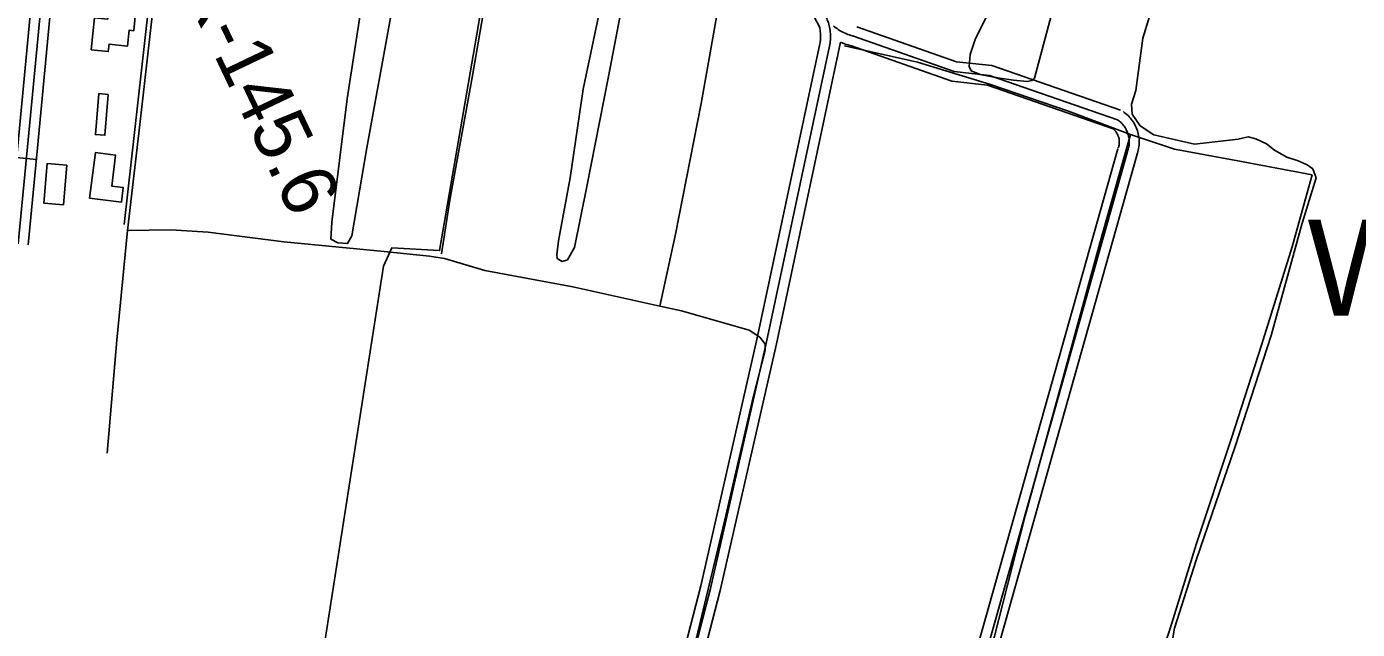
# Model space of a CAD drawing. Extents: x 3477039 to 3515015, y 546746 to 572297.
# Drawn here: x 3492421 to 3494431, y 560879 to 561790 of the extents above; entities that cross this region are included whole.
import ezdxf

# ---------------------------------------------------------------- set-up
doc = ezdxf.new("R2010")
doc.units = 0
for name, color, linetype in [('V-BLDG-OTLN', 7, 'Continuous'), ('V-DTCH-CNTR', 7, 'Continuous'), ('V-RIVR-RANG-IDEN', 7, 'Continuous'), ('V-ROAD-CNTR', 7, 'Continuous'), ('V-SITE-VEGE', 7, 'Continuous'), ('V-TOPO-GNAM-IDEN', 7, 'Continuous')]:
    doc.layers.add(name, color=color, linetype=linetype)

msp = doc.modelspace()

# ---------------------------------------------------------------- linework, layer by layer
at = {"layer": 'V-BLDG-OTLN'}
for points in [[(3492544, 561800.9), (3492549.9, 561857.6), (3492583.7, 561854.1), (3492579.8, 561817.4), (3492586.5, 561816.7), (3492583.1, 561783.6), (3492576, 561784.3), (3492573.5, 561760.1), (3492545.9, 561763), (3492544.7, 561752.1), (3492519, 561754.8), (3492524, 561803)], [(3492544.7, 561687.4), (3492539.5, 561625.6), (3492525.2, 561626.8), (3492530.3, 561688.6)], [(3492516.5, 561530.7), (3492525.2, 561599.5), (3492555.8, 561595.6), (3492549.9, 561548.9), (3492567.3, 561546.7), (3492564.5, 561524.6)], [(3492482, 561580.6), (3492476.9, 561520.8), (3492447.3, 561523.3), (3492452.5, 561583.2)]]:
    msp.add_lwpolyline(points, close=True, dxfattribs=at)
at = {"layer": 'V-DTCH-CNTR'}
for points in [[(3493474.2, 561866.7), (3493439.8, 561673.4), (3493401.3, 561476.1), (3493377.6, 561367.8)], [(3493753.4, 559622.7), (3493801.1, 559781.2), (3493859.5, 559968.4), (3493912, 560135.6), (3493964.9, 560294), (3494016.7, 560460.6), (3494060.1, 560595.8), (3494110.1, 560764.4), (3494148.1, 560880.6), (3494187.8, 561009.1), (3494240.8, 561168.1), (3494286, 561308.9), (3494332.3, 561457.3), (3494362.6, 561565.9), (3494250.4, 561586.8), (3494154.7, 561604.5), (3494088.2, 561626.8), (3493994.9, 561662.2), (3493877, 561702.5), (3493766.7, 561736.3), (3493656.3, 561760.6)], [(3494088.2, 561626.8), (3494042, 561462.6), (3493983.8, 561248.8), (3493929.2, 561050.7), (3493882.9, 560869), (3493833.1, 560697.7), (3493806.2, 560606.9), (3493804.6, 560601.3), (3493763.7, 560461.3), (3493708.9, 560245.7), (3493659.2, 560075.6), (3493613.5, 559897.3), (3493561.2, 559690.5), (3493559.9, 559686), (3493514.4, 559525.1), (3493474.1, 559367.8), (3493423.2, 559197.1), (3493378.8, 559028.2), (3493330.8, 558858.7), (3493305.8, 558760.9)], [(3493432.1, 560862.7), (3493475.8, 561044.7), (3493518.3, 561230.2), (3493536.5, 561300.7), (3493536.6, 561310.1), (3493533.7, 561314.2), (3493528.4, 561320.7), (3493512.6, 561331.4), (3493410.5, 561360.4), (3493377.6, 561367.8), (3493246.1, 561397), (3493113.4, 561421.5), (3493052.4, 561439.6), (3493030, 561443.3), (3492961.3, 561450.3), (3492809.6, 561464.9), (3492695.7, 561479.3), (3492639.2, 561482.7), (3492573.9, 561482)]]:
    msp.add_lwpolyline(points, dxfattribs=at)
at = {"layer": 'V-ROAD-CNTR'}
msp.add_line((3492436.1, 561589.3), (3492406.3, 561592.2), dxfattribs=at)
for points in [[(3493233.5, 562702.6), (3493248, 562640.5), (3493226.6, 562531), (3493204.4, 562418), (3493186.9, 562301.4), (3493170.2, 562197.8), (3493103.5, 561789.8), (3493045.1, 561451.5), (3492972.9, 561455.8), (3492960.1, 561428.1), (3492864.7, 560815.7), (3492759.7, 560116), (3492701.5, 559741), (3492676.9, 559523.3)], [(3493244.9, 562693.3), (3493245.1, 562643.4), (3493229.1, 562542.6), (3493215, 562469.4), (3493197.7, 562349.2), (3493174.8, 562188), (3493150.9, 562045.6), (3493124.4, 561888), (3493094.4, 561712.8), (3493060.7, 561527.6), (3493047.8, 561446.7)], [(3492664.6, 562467.5), (3492673.6, 562431.1), (3492643.4, 562176), (3492605.2, 561818.3), (3492568.5, 561491)], [(3492681.5, 562461.1), (3492674.3, 562398.1), (3492650.5, 562201.8), (3492628.9, 561987.9), (3492612.3, 561819.3), (3492592.2, 561641.8), (3492573.9, 561482)], [(3492498.2, 562384.6), (3492507.4, 562342.6), (3492461.3, 562013.9), (3492422.9, 561608.2), (3492408.8, 561461.8)], [(3492515.4, 562376.4), (3492522.6, 562343.2), (3492476.2, 562012.2), (3492437.8, 561606.8), (3492423.8, 561460.4)], [(3492487.7, 562362.6), (3492492.2, 562342), (3492446.4, 562015.7), (3492407.9, 561609.7), (3492393.9, 561463.3)], [(3493603.1, 561854.3), (3493602.8, 561851.7), (3493602.5, 561848.9), (3493602.3, 561846), (3493602.2, 561843.2), (3493602.2, 561840.3), (3493602.3, 561837.5), (3493602.5, 561834.6), (3493602.7, 561831.8), (3493603.1, 561829), (3493603.6, 561826.2), (3493604.2, 561823.4), (3493604.9, 561820.6), (3493605.7, 561817.9), (3493606.5, 561815.2), (3493607.5, 561812.5), (3493608.5, 561809.9), (3493609.7, 561807.2), (3493610.9, 561804.7), (3493619.3, 561788.5)], [(3493633.9, 561760.4), (3493634.3, 561762.7), (3493634.7, 561765.1), (3493634.9, 561767.4), (3493635.1, 561769.8), (3493635.3, 561772.1), (3493635.3, 561774.5), (3493635.3, 561776.9), (3493635.2, 561779.3), (3493635, 561781.6), (3493634.7, 561784), (3493634.3, 561786.3), (3493633.9, 561788.7), (3493633.4, 561791), (3493632.8, 561793.3), (3493632.1, 561795.5), (3493631.4, 561797.8), (3493630.5, 561800), (3493629.7, 561802.2), (3493629.4, 561802.8)], [(3493639.8, 561791.1), (3493641.5, 561789.6), (3493643.4, 561788.1), (3493645.2, 561786.7), (3493647.1, 561785.4), (3493649.1, 561784.1), (3493651.1, 561782.9), (3493653.1, 561781.8), (3493655.2, 561780.7), (3493657.3, 561779.7), (3493659.5, 561778.8), (3493661.6, 561777.9), (3493663.8, 561777.2), (3493666.1, 561776.5), (3493668.3, 561775.9), (3493670.3, 561775.4)], [(3493619.1, 561763.2), (3493619.5, 561765.2), (3493619.8, 561767.1), (3493620, 561768.9), (3493620.2, 561770.8), (3493620.3, 561772.7), (3493620.3, 561774.5), (3493620.3, 561776.4), (3493620.2, 561778.3), (3493619.3, 561788.5)], [(3493670.3, 561775.4), (3493822.1, 561722.1), (3493875.6, 561716.1), (3494068.6, 561649.2)], [(3493675.2, 561789.5), (3493825.5, 561736.8), (3493878.9, 561730.8), (3494073.5, 561663.4)], [(3493180.2, 559855), (3493248.1, 560113.9), (3493277.7, 560243.5), (3493288.1, 560326.7), (3493385.3, 560735), (3493439.5, 560945), (3493524.3, 561317.1), (3493619.2, 561763.5)], [(3493194.7, 559851.2), (3493262.6, 560110.3), (3493292.5, 560240.9), (3493302.9, 560324), (3493399.8, 560731.4), (3493454.1, 560941.4), (3493538.9, 561313.9), (3493633.9, 561760.4)], [(3493209.2, 559847.4), (3493277.2, 560106.8), (3493307.3, 560238.3), (3493317.7, 560321.3), (3493414.4, 560727.8), (3493468.7, 560937.9), (3493553.6, 561310.6), (3493650.4, 561766.2)], [(3493650.4, 561766.2), (3493656.4, 561763.9), (3493659.1, 561762.9), (3493661.8, 561762.1), (3493664.6, 561761.3), (3493666.8, 561760.8)], [(3493665.3, 561761.2), (3493818.8, 561707.3), (3493872.3, 561701.3), (3494063.7, 561635)], [(3494077.3, 561661.4), (3494079, 561660.2), (3494081, 561658.7), (3494082.8, 561657.1), (3494084.7, 561655.4), (3494086.4, 561653.6), (3494088, 561651.8), (3494089.6, 561649.9), (3494091.1, 561647.9), (3494092.5, 561645.9), (3494093.8, 561643.8), (3494095, 561641.6), (3494096.1, 561639.4), (3494097.1, 561637.2), (3494098, 561634.9), (3494098.8, 561632.5), (3494099.5, 561630.2), (3494100.1, 561627.8), (3494100.6, 561625.3), (3494101, 561622.9), (3494101.2, 561620.4), (3494101.4, 561618), (3494101.4, 561615.5), (3494101.4, 561613), (3494101.2, 561610.6), (3494100.9, 561608.1), (3494100.6, 561605.7), (3494100.1, 561603.3), (3494099.5, 561600.9), (3494098.8, 561598.5), (3494098, 561596.3), (3494097.8, 561595.9)], [(3494059.9, 561637), (3494061.1, 561636.1), (3494062, 561635.4), (3494062.9, 561634.7), (3494063.7, 561633.9), (3494064.5, 561633.1), (3494065.3, 561632.3), (3494066, 561631.4), (3494066.7, 561630.5), (3494067.3, 561629.5), (3494067.9, 561628.6), (3494068.4, 561627.6), (3494069, 561626.5), (3494069.4, 561625.5), (3494069.8, 561624.4), (3494070.2, 561623.4), (3494070.5, 561622.3), (3494070.8, 561621.2), (3494071, 561620.1), (3494071.2, 561618.9), (3494071.3, 561617.8), (3494071.4, 561616.7), (3494071.4, 561615.5), (3494071.4, 561614.4), (3494071.3, 561613.3), (3494071.2, 561612.1), (3494071, 561611), (3494070.8, 561609.9), (3494070.5, 561608.8), (3494070.2, 561607.7), (3494069.8, 561606.5), (3494069.8, 561606.4)], [(3494068.6, 561649.2), (3494070.1, 561648.2), (3494071.5, 561647.1), (3494072.9, 561645.9), (3494074.2, 561644.7), (3494075.4, 561643.4), (3494076.6, 561642), (3494077.8, 561640.6), (3494078.9, 561639.2), (3494079.9, 561637.7), (3494080.8, 561636.2), (3494081.7, 561634.6), (3494082.5, 561633), (3494083.3, 561631.3), (3494083.9, 561629.7), (3494084.5, 561627.9), (3494085, 561626.2), (3494085.4, 561624.5), (3494085.8, 561622.7), (3494086.1, 561620.9), (3494086.3, 561619.1), (3494086.4, 561617.3), (3494086.4, 561615.5), (3494086.4, 561613.7), (3494086.3, 561611.9), (3494086.1, 561610.1), (3494085.8, 561608.3), (3494085.4, 561606.6), (3494085, 561604.8), (3494084.5, 561603.1), (3494083.9, 561601.4), (3494083.8, 561601.1)], [(3494083.8, 561601.1), (3493826.6, 560688.5), (3493558.5, 559698.1), (3493304.2, 558766.7)], [(3494069.4, 561605.2), (3493812.1, 560692.5), (3493547, 559713)], [(3494098.2, 561597.1), (3493841.1, 560684.5), (3493575.9, 559705.1)], [(3492573.9, 561482), (3492557.4, 561316.2), (3492543.2, 561145.8)]]:
    msp.add_lwpolyline(points, dxfattribs=at)
at = {"layer": 'V-SITE-VEGE'}
for p, q in [((3494106.9, 561772.1), (3494150.9, 561916.4)), ((3493854, 561770.4), (3493872.5, 561807.9)), ((3493968.4, 561806), (3493943.6, 561712.1)), ((3493846.2, 561747.5), (3493854, 561770.4)), ((3494096.3, 561693.3), (3494106.9, 561772.1)), ((3493844.9, 561729.3), (3493846.2, 561747.5)), ((3493847.8, 561722.8), (3493844.9, 561729.3)), ((3493861.3, 561717.4), (3493847.8, 561722.8)), ((3493874.2, 561715), (3493861.3, 561717.4)), ((3493891.2, 561711.9), (3493874.2, 561715)), ((3493911.8, 561708.8), (3493891.2, 561711.9)), ((3493943.6, 561712.1), (3493939.4, 561708.6)), ((3493932.3, 561706.9), (3493911.8, 561708.8)), ((3493939.4, 561708.6), (3493932.3, 561706.9)), ((3494089.7, 561672.8), (3494096.3, 561693.3)), ((3494090.8, 561657.5), (3494089.7, 561672.8)), ((3494103, 561639.8), (3494090.8, 561657.5)), ((3494123.5, 561626.1), (3494103, 561639.8)), ((3494185.1, 561612.1), (3494123.5, 561626.1)), ((3494251, 561619.8), (3494185.1, 561612.1)), ((3494265.8, 561623.3), (3494251, 561619.8)), ((3494277.5, 561620.2), (3494265.8, 561623.3)), ((3494293.9, 561612.5), (3494277.5, 561620.2)), ((3494305.6, 561603), (3494293.9, 561612.5)), ((3494324.4, 561592.8), (3494305.6, 561603)), ((3494341.4, 561586.8), (3494324.4, 561592.8)), ((3494354.9, 561580.8), (3494341.4, 561586.8)), ((3494363.6, 561574.9), (3494354.9, 561580.8)), ((3494368.8, 561561.3), (3494363.6, 561574.9)), ((3494347.7, 561492.7), (3494368.8, 561561.3)), ((3494300.6, 561323.1), (3494347.7, 561492.7)), ((3494246.4, 561155.8), (3494300.6, 561323.1)), ((3494187.5, 560984), (3494246.4, 561155.8)), ((3494155, 560881.3), (3494187.5, 560984)), ((3494134.6, 560766.5), (3494155, 560881.3))]:
    msp.add_line(p, q, dxfattribs=at)
msp.add_lwpolyline([(3492970.9, 561802.9), (3492935.3, 561606.7), (3492912.6, 561474), (3492906, 561462.3), (3492891.3, 561463), (3492880.8, 561468.9), (3492882.1, 561494.2), (3492905.3, 561680.5), (3492938.1, 561893.1)], dxfattribs=at)
msp.add_lwpolyline([(3493297.2, 561862.8), (3493297.2, 561866.3), (3493301.3, 561869.2), (3493310.2, 561871.5), (3493316.6, 561872.1), (3493321.3, 561871.5), (3493325.4, 561865.5), (3493327.1, 561856.7), (3493300.2, 561714.6), (3493267.2, 561548.4), (3493248.8, 561456.2), (3493238.1, 561437.5), (3493229.9, 561435.2), (3493222.8, 561439.3), (3493222.3, 561445.8), (3493224.8, 561466.4), (3493242, 561561.5), (3493261.8, 561695.5)], close=True, dxfattribs=at)

# ---------------------------------------------------------------- texts
at = {"layer": 'V-RIVR-RANG-IDEN'}
msp.add_text('R-145.6', height=83, rotation=295.5236, dxfattribs=at).set_placement((3492652.8, 561854.1))
at = {"layer": 'V-TOPO-GNAM-IDEN'}
msp.add_text('Willow Grove', height=145, dxfattribs=at).set_placement((3494355.5, 561353.3))

doc.saveas('drawing.dxf')
